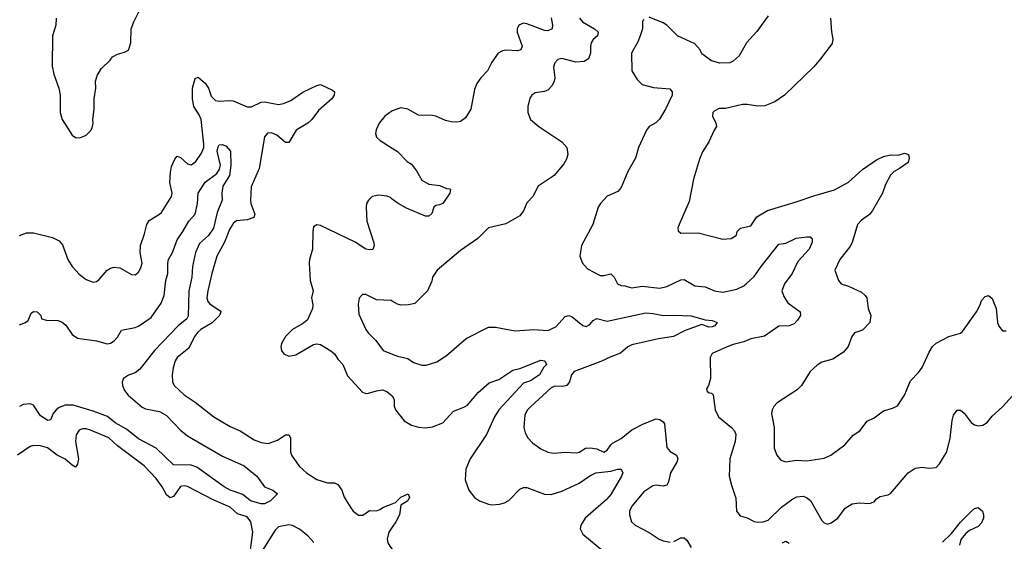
# Model space of a CAD drawing. Header units: inches. Extents: x 1771504 to 1971212, y 471788 to 643615.
# Tile 584 of 587: x 1907870 to 1913500, y 594018 to 597002. Entities that reach past the tile are written whole.
import ezdxf

# ---------------------------------------------------------------- set-up
doc = ezdxf.new("R2010")
doc.units = ezdxf.units.IN
doc.header["$MEASUREMENT"] = 0
doc.layers.add('B9509', color=7, linetype='Continuous')
doc.layers.add('B9519', color=7, linetype='Continuous')

msp = doc.modelspace()

# ---------------------------------------------------------------- linework, layer by layer
at = {"layer": 'B9509', "color": 5}
for points, elevation in [([(1908079.3, 597010), (1908076.5, 596970), (1908057.8, 596910), (1908056.1, 596736.1), (1908064.9, 596690), (1908094.9, 596610), (1908101.3, 596570), (1908101.1, 596470), (1908113.7, 596430), (1908170, 596340.7), (1908190, 596327.7), (1908214.2, 596325.8), (1908250, 596340.7), (1908278, 596370), (1908287, 596390), (1908289.5, 596410), (1908287.6, 596430), (1908296.9, 596490), (1908296.5, 596550), (1908306.2, 596610), (1908304.4, 596650), (1908314.4, 596685.6), (1908337, 596723), (1908387, 596770), (1908401.2, 596790), (1908430, 596805.5), (1908470, 596816.3), (1908491.6, 596828.4), (1908505.1, 596870), (1908508.2, 596950), (1908522.2, 596990), (1908562.4, 597070)], 420), ([(1907870, 595766.7), (1907910, 595782.3), (1907950, 595782.4), (1908056.9, 595756.9), (1908096.4, 595736.4), (1908114.6, 595714.6), (1908146.3, 595630), (1908170.2, 595590.2), (1908210, 595546.4), (1908250, 595514.9), (1908290, 595500.5), (1908310, 595504.9), (1908323.8, 595516.2), (1908370.9, 595569.1), (1908390, 595581.3), (1908410, 595587), (1908442, 595582), (1908510, 595544.9), (1908530, 595542), (1908550, 595557.3), (1908561.7, 595578.3), (1908569.6, 595610), (1908559.2, 595670), (1908560.4, 595710), (1908583.8, 595776.2), (1908596.5, 595830), (1908610, 595852.9), (1908670, 595889.1), (1908680.2, 595899.8), (1908738.2, 595990), (1908742.2, 596010), (1908728.3, 596070), (1908732.1, 596127.9), (1908738.1, 596161.9), (1908756.4, 596203.6), (1908770, 596220.3), (1908790, 596214), (1908830, 596177.6), (1908850, 596171.4), (1908876.8, 596190), (1908910, 596238.2), (1908922.3, 596270), (1908923.4, 596290), (1908907, 596430), (1908897, 596457), (1908865.8, 596505.8), (1908858.9, 596550), (1908857.7, 596610), (1908874, 596666), (1908890, 596672.7), (1908930, 596638.8), (1908949.1, 596610), (1908965.1, 596565.1), (1908990, 596540.3), (1909010, 596535.3), (1909070, 596540.5), (1909090, 596538.1), (1909170, 596502.8), (1909195.9, 596504.1), (1909250, 596529.4), (1909270, 596532.7), (1909350, 596517.6), (1909378.2, 596521.8), (1909420.6, 596539.4), (1909490, 596587), (1909570, 596625.5), (1909590, 596630.5), (1909659.3, 596599.3), (1909670.8, 596590), (1909667.7, 596570), (1909655.3, 596550), (1909577.8, 596482.2), (1909540.2, 596430), (1909518.4, 596410), (1909450.1, 596369.9), (1909410, 596299.7), (1909390, 596299.8), (1909341.4, 596341.4), (1909310, 596355.2), (1909287.9, 596352.1), (1909270, 596331.3), (1909238.9, 596150), (1909194.3, 596045.7), (1909189.3, 595970), (1909191.8, 595950), (1909214.7, 595890), (1909209.1, 595870.9), (1909170, 595857.4), (1909110, 595851), (1909090, 595835.4), (1909070, 595801.6), (1909042, 595730), (1908997.8, 595650), (1908969.5, 595550), (1908945.1, 595450), (1908941.1, 595410), (1908946, 595390), (1908956.5, 595376.5), (1909016, 595336), (1909019.6, 595330), (1909013, 595310), (1908970, 595267.9), (1908906.4, 595230), (1908887.1, 595212.9), (1908870.2, 595190), (1908837.6, 595122.4), (1908771, 595069), (1908759.6, 595050), (1908747.9, 595010), (1908741.5, 594970), (1908743.1, 594930), (1908753.7, 594910), (1908810, 594856.5), (1908873.8, 594813.8), (1908981.1, 594730), (1909074.4, 594674.4), (1909130.4, 594650), (1909210, 594599), (1909250, 594584), (1909290, 594578), (1909344, 594596), (1909390, 594627.7), (1909410, 594626.4), (1909418.2, 594610), (1909419.2, 594530), (1909423.6, 594510), (1909468.1, 594448.1), (1909510, 594409), (1909570, 594371.3), (1909630, 594352), (1909670, 594352.9), (1909690, 594342.4), (1909711.8, 594310), (1909726.2, 594270), (1909762.8, 594210), (1909777.8, 594190), (1909808.3, 594168.3), (1909832.6, 594167.4), (1909870, 594193.5), (1909910, 594192.8), (1909930, 594200.2), (1909950, 594213.6), (1910000, 594232.6)], 380), ([(1910000, 596481.1), (1909999.1, 596480.9), (1909957.6, 596450), (1909924.9, 596410), (1909909, 596371), (1909905.3, 596350), (1909910.4, 596330), (1909930.4, 596310), (1910000, 596266)], 420), ([(1907870, 595255.8), (1907904, 595270), (1907918, 595282), (1907936.4, 595323.6), (1907950, 595332), (1907970, 595331.3), (1907992, 595310), (1907994, 595290), (1908024, 595284), (1908090, 595281.1), (1908112.3, 595272.3), (1908134.5, 595254.5), (1908170, 595200.2), (1908200.9, 595180.9), (1908310, 595164.6), (1908370, 595148.4), (1908390, 595152.4), (1908410, 595164.9), (1908430, 595186.4), (1908453.2, 595226.8), (1908530, 595240.9), (1908550, 595248.7), (1908622.6, 595297.4), (1908680, 595380), (1908696, 595424), (1908705.8, 595510), (1908717.5, 595550), (1908716.5, 595610), (1908720.3, 595630), (1908743.9, 595670), (1908770, 595743.1), (1908803.1, 595790), (1908837.4, 595850), (1908873.1, 595890), (1908886.8, 595950), (1908889.9, 596010.1), (1908930, 596072.3), (1908997.4, 596122.6), (1909013.3, 596146.7), (1909017.6, 596170), (1908998.8, 596250), (1909004.5, 596275.5), (1909010, 596285.5), (1909030, 596288.2), (1909050, 596279.3), (1909075.3, 596250), (1909078, 596170), (1909070.2, 596110.2), (1909032.6, 596050), (1909026.5, 596010), (1909028.7, 595968.7), (1909000.2, 595899.8), (1908977.5, 595810), (1908950, 595766.9), (1908898.3, 595721.7), (1908875.1, 595670), (1908858, 595590), (1908853.6, 595530), (1908837.8, 595450), (1908833.4, 595306.6), (1908825.5, 595290), (1908776.1, 595250), (1908640.4, 595110), (1908557.8, 595002.2), (1908530, 594981.9), (1908491.4, 594968.6), (1908462.9, 594950), (1908455.2, 594930), (1908457.1, 594910), (1908470, 594881.3), (1908490, 594854), (1908570, 594785.3), (1908590, 594775.5), (1908670, 594759.8), (1908710, 594738.5), (1908790, 594653.5), (1908830, 594621.1), (1909030, 594506), (1909153.4, 594450), (1909226.4, 594390), (1909270.4, 594330.4), (1909318, 594310), (1909344.7, 594290), (1909304.7, 594250), (1909270, 594232.3), (1909250, 594233.3), (1909190, 594248.9), (1909145.5, 594285.5), (1909072.8, 594310), (1909039.2, 594330), (1908882.2, 594442.2), (1908850, 594453.1), (1908750, 594456.2), (1908650.6, 594550.6), (1908550, 594604), (1908480.3, 594660.3), (1908415.3, 594695.3), (1908371.4, 594731.4), (1908290, 594762.6), (1908176.2, 594796.2), (1908130, 594797.1), (1908096.4, 594783.6), (1908078.2, 594770), (1908061.8, 594750), (1908046.6, 594713.4), (1908030.3, 594709.7), (1907990, 594736), (1907950, 594796.3), (1907930, 594805.4), (1907890, 594799.8), (1907870, 594788.7)], 360), ([(1910000, 595976), (1909990, 595983.8), (1909970, 595992.2), (1909922.8, 595997.2), (1909886.4, 595990), (1909864.6, 595970), (1909854, 595950), (1909851.4, 595930), (1909855.1, 595850), (1909895.5, 595724.5), (1909897.6, 595710), (1909890, 595688.2), (1909870, 595685.1), (1909850, 595688.7), (1909788.3, 595730), (1909590, 595823.9), (1909570, 595828.3), (1909550, 595817), (1909545.6, 595790), (1909545.2, 595690), (1909526.9, 595630), (1909525.5, 595610), (1909530.2, 595510.2), (1909547.4, 595450), (1909539.5, 595410), (1909547.2, 595370), (1909543.7, 595350), (1909514.9, 595285.1), (1909493.5, 595266.5), (1909430.7, 595230), (1909390.7, 595190), (1909367.3, 595150), (1909364, 595130), (1909367.3, 595110), (1909381, 595090), (1909410, 595077.3), (1909450, 595085.5), (1909550, 595143.7), (1909570, 595147.4), (1909590, 595143.6), (1909648.6, 595108.6), (1909670.3, 595090), (1909690, 595059.3), (1909718, 595030), (1909745.4, 594965.4), (1909830, 594870.5), (1909850, 594863.1), (1909864.7, 594864.7), (1909910, 594879), (1909943.8, 594883.8), (1909970, 594876), (1910000, 594850.6)], 420), ([(1910000, 595392.4), (1909995.1, 595395.1), (1909910, 595399.6), (1909850, 595429.6), (1909830.5, 595429.5), (1909812, 595408), (1909805.5, 595374.5), (1909810, 595318), (1909848.9, 595230), (1909863.1, 595210), (1909907, 595167), (1909948.9, 595110), (1910000, 595089.2)], 440), ([(1909182.3, 593910), (1909204.1, 594070), (1909190.9, 594130), (1909170, 594157.5), (1909115.4, 594175.4), (1909073.3, 594213.3), (1908975.5, 594255.5), (1908830, 594330.8), (1908810, 594334.8), (1908790, 594330.8), (1908750, 594275.3), (1908730, 594266.6), (1908710, 594284.2), (1908684.5, 594330), (1908650, 594377.8), (1908582.7, 594450), (1908430, 594565), (1908379.2, 594610), (1908274.7, 594654.7), (1908250, 594661), (1908230, 594661.6), (1908210, 594654.2), (1908193.5, 594626.5), (1908190.1, 594590), (1908206, 594490), (1908200.8, 594459.2), (1908190, 594442.6), (1908170, 594453.4), (1908130, 594487.6), (1908084.5, 594510), (1908030, 594553.2), (1907990, 594564.6), (1907950, 594565.6), (1907930, 594561), (1907857, 594510)], 380), ([(1909551.6, 594011.6), (1909517.7, 594050), (1909470, 594088.2), (1909430, 594108.3), (1909410, 594112.5), (1909350, 594100.8), (1909330, 594082.8), (1909257.2, 593962.8)], 380), ([(1910000, 594099.5), (1909980.2, 594070), (1909971, 594030), (1909975.6, 594010), (1909987.5, 593990), (1910000, 593972.7)], 380)]:
    msp.add_lwpolyline(points, dxfattribs=dict(at, elevation=elevation))
at = {"layer": 'B9519', "color": 5}
for points, elevation in [([(1910910, 597012.7), (1910916.8, 596970), (1910914.4, 596950), (1910890, 596937.8), (1910870, 596940.2), (1910770, 596979), (1910750, 596982.2), (1910724.6, 596970), (1910714.3, 596950), (1910713.8, 596930), (1910743.6, 596850), (1910735.8, 596830), (1910715.9, 596824.1), (1910650, 596827), (1910630, 596823.7), (1910605.6, 596810), (1910570, 596758), (1910544.8, 596710), (1910506.9, 596670), (1910484.1, 596635.9), (1910470, 596602.7), (1910450.1, 596489.9), (1910419.8, 596440.2), (1910390, 596419.3), (1910370, 596415), (1910337.2, 596417.2), (1910304.6, 596424.6), (1910250, 596449.7), (1910230, 596454), (1910150, 596455.4), (1910089.3, 596490), (1910050, 596496.8), (1910000, 596481.1)], 420), ([(1911070.3, 597010), (1911088.7, 596990), (1911157.6, 596950), (1911177.1, 596930), (1911174, 596910), (1911150, 596888.2), (1911137.6, 596870), (1911133, 596850), (1911134, 596810), (1911122.4, 596777.6), (1911097.8, 596762.2), (1911050, 596758.4), (1910970, 596779.7), (1910946.5, 596773.5), (1910930, 596755.1), (1910921.8, 596730), (1910929.1, 596670), (1910926, 596650), (1910914.8, 596625.2), (1910890, 596599.5), (1910870, 596591.8), (1910817.3, 596582.7), (1910798, 596570), (1910787.5, 596552.5), (1910775.3, 596504.7), (1910776, 596470), (1910791.3, 596430), (1910838, 596390), (1910970, 596302.4), (1910998.4, 596270), (1911004.9, 596230), (1910996.7, 596203.3), (1910982.3, 596177.7), (1910925.5, 596110), (1910834.4, 596050), (1910804.4, 595990), (1910770, 595954), (1910751.3, 595908.7), (1910730, 595880.7), (1910650, 595834.3), (1910550, 595812), (1910490, 595749.5), (1910390, 595680.7), (1910257.3, 595570), (1910230.7, 595530), (1910226.4, 595506.4), (1910202, 595450), (1910130, 595378), (1910094, 595370), (1910049.7, 595369.7), (1910030, 595375.1), (1910000, 595392.4)], 440), ([(1911437.1, 597002.9), (1911430.6, 596990), (1911430.4, 596950.4), (1911418, 596910), (1911405.3, 596874.7), (1911368.5, 596810), (1911370.3, 596710), (1911400.6, 596660.6), (1911430, 596630.8), (1911494.6, 596614.6), (1911586.8, 596606.8), (1911601, 596590), (1911600.7, 596570), (1911562.4, 596490), (1911527.8, 596432.3), (1911507.8, 596412.3), (1911469.3, 596390.7), (1911454.4, 596370), (1911408.4, 596270), (1911390.4, 596210), (1911346.7, 596133.3), (1911310, 596041.2), (1911290, 596019.3), (1911230, 595992), (1911190.4, 595950), (1911178.4, 595930), (1911148.2, 595830), (1911083, 595710), (1911073.4, 595650), (1911088, 595610), (1911117.1, 595577.1), (1911190, 595539.5), (1911210, 595538), (1911250, 595548), (1911268.9, 595528.9), (1911288.7, 595490), (1911310, 595480.8), (1911330, 595480.3), (1911370, 595468.8), (1911430, 595477.2), (1911530, 595465.2), (1911570, 595475.4), (1911650, 595514.2), (1911670, 595516.5), (1911730, 595480.3), (1911790, 595472.9), (1911842.8, 595450), (1911890, 595442.8), (1911970, 595460.7), (1912010, 595478.6), (1912024.4, 595490), (1912070, 595533.4), (1912109.2, 595590.8), (1912210, 595717.6), (1912250, 595724.4), (1912310, 595752.9), (1912370, 595760.3), (1912390, 595759.3), (1912402, 595750), (1912402, 595730), (1912384.5, 595690), (1912320.4, 595619.6), (1912286.8, 595550), (1912243, 595490), (1912228.7, 595450), (1912238.8, 595418.8), (1912261.6, 595381.6), (1912332.2, 595330), (1912334.9, 595310), (1912317.8, 595282.2), (1912297.7, 595262.3), (1912270.7, 595250), (1912210, 595247.9), (1912128.2, 595191.8), (1912050, 595176.8), (1912010, 595159.7), (1911950, 595144.2), (1911914.8, 595130), (1911830, 595092), (1911817.3, 595070), (1911819.5, 594950), (1911808.8, 594910), (1911797.1, 594890), (1911799.8, 594879.8), (1911806, 594870), (1911825.5, 594865.5), (1911835.8, 594855.8), (1911847.6, 594770), (1911865.3, 594730), (1911941.1, 594670), (1911956.5, 594650), (1911964, 594630), (1911961.5, 594590), (1911930.2, 594490), (1911927.4, 594390), (1911939.5, 594339.5), (1911965.8, 594265.8), (1911968.8, 594190), (1911990, 594164.4), (1912030, 594152.2), (1912070, 594131.8), (1912090, 594127.7), (1912122, 594130), (1912150, 594139.6), (1912226.7, 594213.3), (1912290, 594261.5), (1912312.8, 594272.8), (1912350, 594276.9), (1912369.3, 594269.3), (1912391.9, 594251.9), (1912457, 594137), (1912470, 594124.4), (1912490, 594117), (1912510, 594123.1), (1912547.4, 594150), (1912590, 594207.2), (1912630, 594233.1), (1912670, 594238.3), (1912730, 594234.9), (1912755.5, 594244.4), (1912770, 594262), (1912790, 594274.8), (1912836.5, 594283.5), (1912849.3, 594290.7), (1912949.8, 594410.2), (1912990, 594436.3), (1913030, 594442.8), (1913070, 594436), (1913110, 594441), (1913130, 594461), (1913171.8, 594530), (1913191, 594609), (1913201.5, 594710), (1913210, 594738.8), (1913230, 594767.7), (1913250, 594768), (1913270, 594750.4), (1913310, 594697.6), (1913330, 594683.7), (1913350, 594678.7), (1913377, 594683), (1913401.3, 594698.7), (1913430, 594733.7), (1913490, 594787), (1913546, 594850)], 460), ([(1912150, 597023.7), (1912085.1, 596934.9), (1912026.7, 596870), (1911984.8, 596795.2), (1911950, 596763.7), (1911930, 596754.5), (1911873.4, 596753.4), (1911826.6, 596766.6), (1911770, 596806.6), (1911761.6, 596830), (1911730, 596864.5), (1911631.6, 596910), (1911570, 596969.7), (1911550, 596983), (1911470, 597016.2)], 460), ([(1912507, 597010), (1912511.9, 596931.9), (1912519.3, 596890), (1912514.9, 596865.1), (1912450, 596778), (1912410, 596732.3), (1912242.4, 596570), (1912187.5, 596532.5), (1912130, 596509.8), (1912090, 596507.8), (1912030, 596517.6), (1912002.6, 596517.4), (1911906.4, 596493.6), (1911870, 596494.1), (1911840.7, 596479.3), (1911833.5, 596470), (1911830.6, 596450), (1911850.2, 596410), (1911854.3, 596390), (1911840.3, 596370), (1911810, 596304), (1911774, 596246), (1911756.7, 596203.3), (1911722.6, 596090), (1911698, 595962), (1911641.6, 595830), (1911634, 595810), (1911634.8, 595794.8), (1911650, 595780.7), (1911750, 595782.4), (1911890, 595745.5), (1911938, 595750), (1911969, 595770), (1911972.7, 595790), (1911991.3, 595808.7), (1912050, 595822.4), (1912084.9, 595875.1), (1912146, 595910), (1912310, 595959.6), (1912410, 595994.9), (1912530, 596028), (1912610, 596072.4), (1912690, 596145.4), (1912770, 596201), (1912810, 596219), (1912850, 596228.1), (1912893, 596227), (1912930, 596238.4), (1912952.4, 596230), (1912956.5, 596210), (1912950, 596185.6), (1912901.6, 596150), (1912870, 596133.3), (1912850, 596112.6), (1912821.5, 596058.5), (1912802.7, 596010), (1912747, 595910), (1912730, 595886.8), (1912684.2, 595855.8), (1912659.7, 595830), (1912630, 595726.6), (1912616.7, 595703.3), (1912558.8, 595630), (1912531, 595570), (1912552.7, 595510), (1912568, 595490), (1912610, 595477.7), (1912682.8, 595442.8), (1912704.3, 595424.3), (1912713.4, 595410), (1912722, 595350), (1912735.9, 595310), (1912732, 595270), (1912690, 595226), (1912643.8, 595210), (1912627.6, 595190), (1912606.6, 595133.4), (1912580.3, 595099.7), (1912519.9, 595060.1), (1912457.3, 595042.7), (1912430, 595026.6), (1912390, 594989.3), (1912340.4, 594910), (1912315.9, 594884.1), (1912202, 594810), (1912183, 594790), (1912172.4, 594770), (1912168.8, 594750), (1912184, 594670), (1912184.4, 594550), (1912199.3, 594510), (1912223.1, 594483.1), (1912250, 594472.2), (1912310, 594481.6), (1912370, 594478.9), (1912470, 594493.4), (1912509, 594510), (1912589, 594570), (1912635.4, 594624.6), (1912673.6, 594650), (1912715.2, 594704.8), (1912755.5, 594724.5), (1912810, 594764.9), (1912860.5, 594779.5), (1912890, 594794), (1912930, 594854), (1912964.1, 594935.9), (1913010, 594983), (1913030, 595013), (1913070, 595100.5), (1913090, 595132.7), (1913110, 595152.4), (1913182, 595190), (1913250, 595209.3), (1913261, 595219), (1913341.4, 595330), (1913362, 595370), (1913370, 595396.3), (1913390, 595418), (1913410, 595424), (1913430, 595406.8), (1913453.4, 595350), (1913462, 595270), (1913468.7, 595248.7), (1913490, 595222.8), (1913510, 595223)], 480), ([(1910000, 596266), (1910030, 596247), (1910084.9, 596190), (1910110, 596174.9), (1910138.1, 596138.1), (1910170, 596083.6), (1910210, 596061.8), (1910272.5, 596052.5), (1910310, 596036.3), (1910330, 596034), (1910334, 596030), (1910330.4, 596010), (1910288.9, 595951.1), (1910270, 595942), (1910250, 595939.7), (1910238.7, 595930), (1910227.1, 595892.9), (1910210, 595877.7), (1910190, 595878.2), (1910082.8, 595922.8), (1910033.5, 595950), (1910000, 595976)], 420), ([(1910000, 595089.2), (1910030, 595077), (1910090, 595063.1), (1910121.2, 595041.2), (1910170, 595025), (1910194.6, 595025.4), (1910255.6, 595044.4), (1910310, 595081.6), (1910422.6, 595177.4), (1910550, 595243.1), (1910590, 595243.1), (1910702.8, 595222.8), (1910810, 595228.9), (1910890, 595224.9), (1910935.6, 595244.4), (1910990, 595304.9), (1911009.7, 595310.3), (1911030, 595301.3), (1911090, 595252.7), (1911110, 595247.7), (1911130, 595257.4), (1911150, 595280.9), (1911170, 595292.9), (1911230, 595277.3), (1911450, 595324.6), (1911490, 595321.7), (1911550.6, 595309.4), (1911610, 595312.3), (1911710, 595307.2), (1911790, 595284.4), (1911830, 595280.9), (1911857.3, 595270), (1911844.9, 595250), (1911830, 595245), (1911810, 595242.8), (1911770, 595258), (1911675.8, 595224.2), (1911608.4, 595190), (1911522.8, 595177.2), (1911370, 595142), (1911347.6, 595130), (1911306.3, 595093.7), (1911250, 595074), (1911193.6, 595046.4), (1911041.1, 594990), (1911024.5, 594970), (1911014.3, 594930), (1910998.3, 594910), (1910976.1, 594903.9), (1910930, 594905.3), (1910910, 594896.8), (1910790, 594787.8), (1910773.7, 594770), (1910758.6, 594741.5), (1910752, 594670), (1910759.5, 594639.5), (1910774.9, 594610), (1910801.8, 594581.8), (1910850, 594546.4), (1910890, 594528.7), (1910922.9, 594522.9), (1910990, 594527.4), (1911055.1, 594524.9), (1911070, 594528.4), (1911105.2, 594550), (1911132.1, 594552.1), (1911170, 594546.2), (1911210, 594527.5), (1911230, 594538.7), (1911249.8, 594570.2), (1911260.6, 594579.4), (1911310, 594606.9), (1911370, 594654.9), (1911436.2, 594690), (1911510, 594718.4), (1911530, 594714), (1911550, 594701.3), (1911557.8, 594690), (1911570, 594554.8), (1911590, 594531.8), (1911624.9, 594510), (1911633.1, 594490), (1911626.7, 594470), (1911592.1, 594410), (1911580.7, 594359.3), (1911570, 594338.4), (1911550, 594332.8), (1911510, 594339.2), (1911490, 594335.4), (1911438.6, 594301.5), (1911370, 594219.3), (1911357.6, 594190), (1911356.4, 594170), (1911368.2, 594130), (1911390, 594110.4), (1911470, 594068.9), (1911526, 594030), (1911550, 594021.3), (1911590, 594012.9)], 440), ([(1910000, 594850.6), (1910000.7, 594850), (1910011.3, 594830), (1910011.7, 594791.7), (1910018.4, 594770), (1910067.6, 594707.6), (1910110, 594683.1), (1910150, 594671.6), (1910190, 594666.5), (1910230, 594672.4), (1910290, 594695.9), (1910350, 594762), (1910410, 594784.6), (1910430, 594796.9), (1910491.6, 594870), (1910554.7, 594925.3), (1910610, 594944.2), (1910690, 594998), (1910730, 595007.1), (1910850, 595053.7), (1910872.4, 595050), (1910882, 595030), (1910866.5, 595013.5), (1910843.2, 594970), (1910790, 594936.7), (1910750, 594923.5), (1910609.7, 594770.3), (1910585.1, 594730), (1910540.1, 594630), (1910445.3, 594490), (1910421.4, 594430), (1910417.9, 594370), (1910437.4, 594310), (1910470, 594268.4), (1910498.7, 594250), (1910550, 594230.2), (1910570, 594226.6), (1910613.2, 594230), (1910642, 594238), (1910667.5, 594252.5), (1910730, 594316.5), (1910750, 594325.4), (1910770, 594326.7), (1910870, 594288.4), (1910910, 594285.4), (1910970, 594305.9), (1911070, 594350.9), (1911130, 594393.4), (1911163.5, 594410), (1911250, 594419.3), (1911290, 594431.2), (1911310.1, 594430.1), (1911317.9, 594410), (1911312, 594390), (1911250, 594286.6), (1911223.8, 594256.2), (1911104.4, 594150), (1911077.8, 594110), (1911075.6, 594090), (1911090, 594059.5), (1911210, 593959.2)], 420), ([(1910000, 594232.6), (1910019.9, 594240.1), (1910049.7, 594270), (1910091, 594290), (1910098.7, 594270), (1910090.3, 594250), (1910050, 594225.2), (1910041.5, 594170), (1910020.5, 594130), (1910000, 594099.5)], 380), ([(1913146.2, 594013.8), (1913197.6, 594062.4), (1913250, 594127.4), (1913310, 594188.8), (1913330, 594206.4), (1913350, 594212.4), (1913374.6, 594190), (1913381.5, 594170), (1913380.8, 594150), (1913370, 594122.9), (1913350, 594102), (1913300.9, 594079.1), (1913278.2, 594061.8), (1913251.9, 594028.1), (1913244.6, 593995.4)], 440), ([(1911610, 594017.7), (1911650, 594037.7), (1911670, 594038), (1911684.7, 594024.7), (1911710, 593982.4)], 440), ([(1912231, 594009), (1912250, 594018.6), (1912270, 594007.9)], 440)]:
    msp.add_lwpolyline(points, dxfattribs=dict(at, elevation=elevation))

doc.saveas('drawing.dxf')
